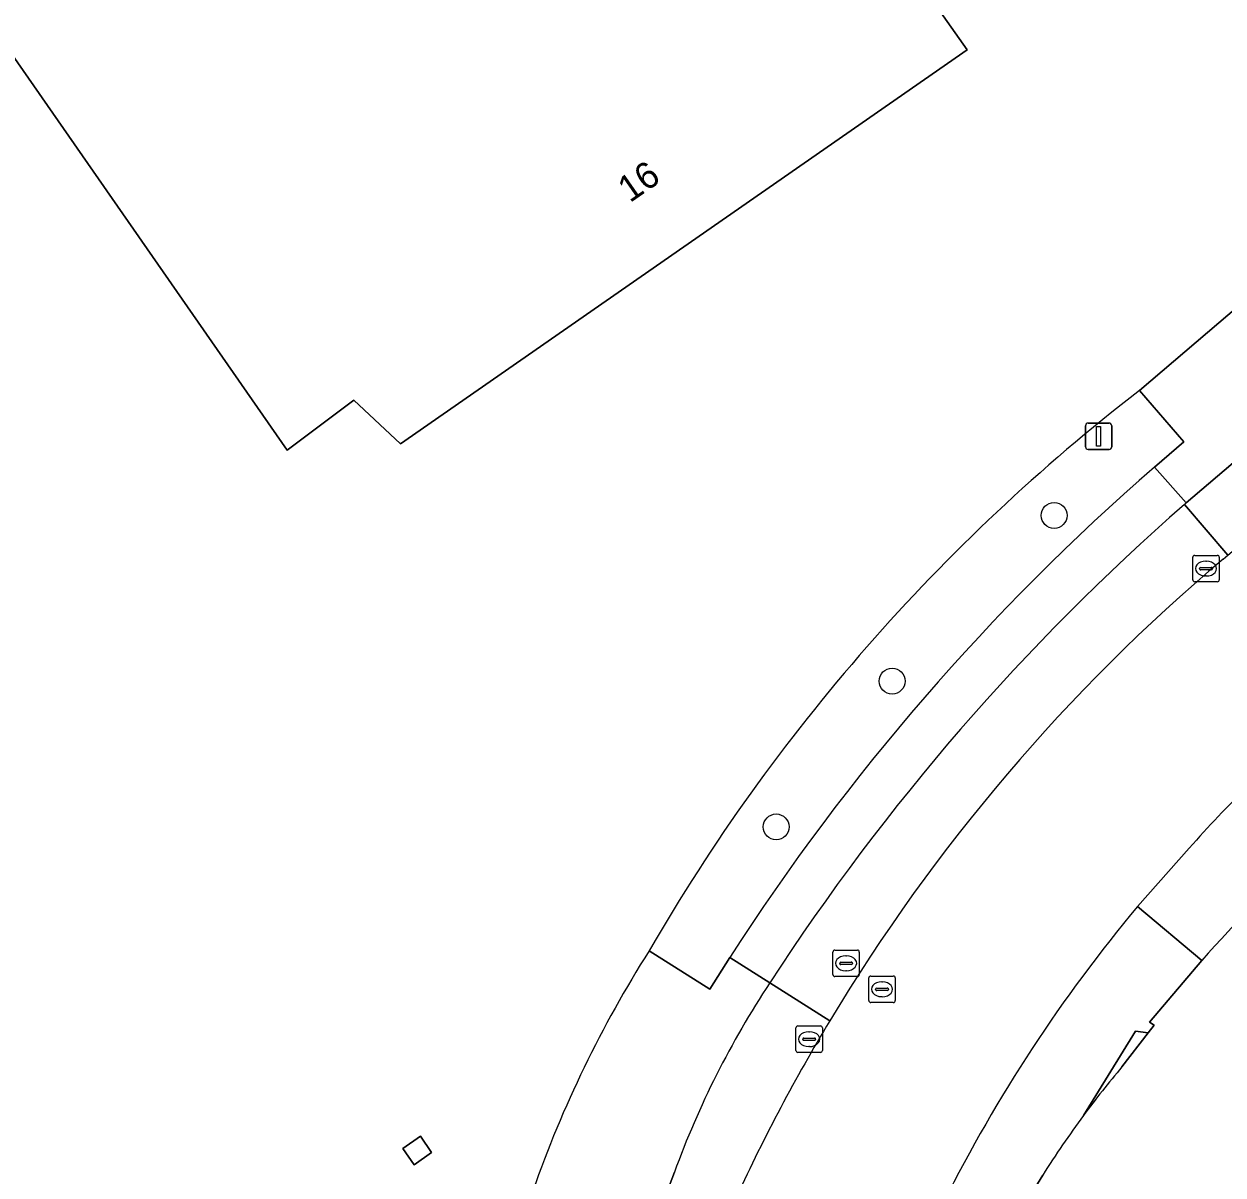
# Model space of a CAD drawing. Extents: x 156702 to 158052, y 387630 to 388992.
# Drawn here: x 157299.91 to 157345.22, y 387880.09 to 387923.59 of the extents above; entities that cross this region are included whole.
import ezdxf

# ---------------------------------------------------------------- set-up
doc = ezdxf.new("R2010")
doc.units = 0
for name, color, linetype in [('IMGEO_Boom', 7, 'Continuous'), ('IMGEO_Erf', 7, 'Continuous'), ('IMGEO_Groenvoorziening', 7, 'Continuous'), ('IMGEO_Hoogspanningsmast', 7, 'Continuous'), ('IMGEO_Kolk', 7, 'Continuous'), ('IMGEO_Pand', 7, 'Continuous'), ('IMGEO_Pand_nummerreeks', 7, 'Continuous'), ('IMGEO_Parkeervlak_open', 7, 'Continuous'), ('IMGEO_Rijbaan_lokaal_gesloten', 7, 'Continuous'), ('IMGEO_Rioolput', 7, 'Continuous'), ('IMGEO_Verkeersbordpaal', 7, 'Continuous'), ('IMGEO_Voetpad_open', 7, 'Continuous')]:
    doc.layers.add(name, color=color, linetype=linetype)

msp = doc.modelspace()

# ---------------------------------------------------------------- linework, layer by layer
at = {"layer": 'IMGEO_Boom'}
for centre in [(157338.842, 387905.015), (157332.721, 387898.753), (157328.338, 387893.243)]:
    msp.add_circle(centre, 0.489, dxfattribs=at)
at = {"layer": 'IMGEO_Erf'}
for points in [[(157328.033, 387933.28), (157335.557, 387922.605), (157314.148, 387907.716), (157312.379, 387909.37), (157309.858, 387907.487), (157262.615, 387975.435)], [(157342.068, 387909.735), (157348.404, 387915.137), (157358.974, 387923.885), (157368.291, 387931.841), (157373.604, 387936.342), (157380.576, 387942.295)], [(157344.419, 387888.2), (157342.447, 387885.86), (157342.616, 387885.748), (157342.398, 387885.463), (157341.405, 387884.172)], [(157338.412, 387880.088), (157335.281, 387874.991), (157335.407, 387874.821), (157335.716, 387874.782), (157335.295, 387873.782), (157334.368, 387871.798), (157327.978, 387855.159), (157326.888, 387852.321), (157327.486, 387852.08), (157327.962, 387851.888), (157322.667, 387838.531)]]:
    msp.add_lwpolyline(points, dxfattribs=at)
msp.add_lwpolyline([(157314.893, 387881.551), (157315.32, 387880.933), (157314.662, 387880.478), (157314.235, 387881.096)], close=True, dxfattribs=at)
for centre, radius, start, end in [((157386.442, 387852.205), 72.655, 127.64349, 149.97125), ((157419.416, 387820.588), 100.975, 131.27854, 137.96459), ((157360.951, 387864.84), 44.3, 147.6201, 160.6791), ((157368.526, 387861.217), 35.531, 139.7548, 143.523), ((157369.133, 387860.693), 36.331, 143.4292, 147.7354)]:
    msp.add_arc(centre, radius, start, end, dxfattribs=at)
at = {"layer": 'IMGEO_Groenvoorziening'}
for points in [[(157342.635, 387906.842), (157343.742, 387907.792), (157342.068, 387909.735)], [(157323.539, 387888.564), (157325.827, 387887.117), (157326.583, 387888.311)]]:
    msp.add_lwpolyline(points, dxfattribs=at)
for centre, radius, start, end in [((157386.442, 387852.205), 72.655, 127.64349, 149.97125), ((157399.702, 387841.191), 86.987, 130.99893, 147.20126)]:
    msp.add_arc(centre, radius, start, end, dxfattribs=at)
at = {"layer": 'IMGEO_Hoogspanningsmast'}
msp.add_lwpolyline([(157314.235, 387881.096), (157314.662, 387880.478), (157315.32, 387880.933), (157314.893, 387881.551)], close=True, dxfattribs=at)
at = {"layer": 'IMGEO_Kolk'}
for p, q in [((157344.081, 387902.58), (157344.081, 387903.432)), ((157344.156, 387903.506), (157345.008, 387903.506)), ((157344.569, 387903.286), (157344.594, 387903.286)), ((157345.082, 387903.432), (157345.082, 387902.58)), ((157344.34, 387903), (157344.34, 387903.012)), ((157344.778, 387902.963), (157344.38, 387902.963)), ((157344.383, 387903.049), (157344.781, 387903.049)), ((157344.824, 387903.012), (157344.824, 387903)), ((157345.008, 387902.506), (157344.156, 387902.506)), ((157344.592, 387902.726), (157344.567, 387902.726)), ((157329.082, 387884.795), (157329.082, 387885.647)), ((157329.157, 387885.721), (157330.009, 387885.721)), ((157330.083, 387885.647), (157330.083, 387884.795)), ((157329.341, 387885.215), (157329.341, 387885.227)), ((157329.779, 387885.178), (157329.381, 387885.178)), ((157329.384, 387885.264), (157329.782, 387885.264)), ((157329.57, 387885.501), (157329.595, 387885.501)), ((157329.825, 387885.227), (157329.825, 387885.215)), ((157330.009, 387884.721), (157329.157, 387884.721)), ((157329.593, 387884.941), (157329.568, 387884.941))]:
    msp.add_line(p, q, dxfattribs=at)
for points in [[(157344.081, 387902.58), (157344.081, 387903.432)], [(157344.156, 387903.506), (157345.008, 387903.506)], [(157345.082, 387903.432), (157345.082, 387902.58)], [(157345.008, 387902.506), (157344.156, 387902.506)], [(157329.082, 387884.795), (157329.082, 387885.647)], [(157329.157, 387885.721), (157330.009, 387885.721)], [(157330.083, 387885.647), (157330.083, 387884.795)], [(157330.009, 387884.721), (157329.157, 387884.721)]]:
    msp.add_lwpolyline(points, dxfattribs=at)
for centre, radius, start, end in [((157344.158, 387903.43), 0.0765, 91.552, 178.448), ((157344.158, 387903.43), 0.0765, 91.552, 178.448), ((157345.006, 387903.43), 0.0765, 1.552, 88.448), ((157345.006, 387903.43), 0.0765, 1.552, 88.448), ((157344.38, 387903.009), 0.0403, 85.8775, 175.7526), ((157344.377, 387902.999), 0.0366, 178.938, 274.7102), ((157344.781, 387903.006), 0.043, 264.8664, 352.4533), ((157344.785, 387903.011), 0.0386, 1.7309, 96.639), ((157344.158, 387902.582), 0.0765, 181.552, 268.448), ((157344.158, 387902.582), 0.0765, 181.552, 268.448), ((157345.006, 387902.582), 0.0765, 271.552, 358.448), ((157345.006, 387902.582), 0.0765, 271.552, 358.448), ((157329.159, 387885.645), 0.0765, 91.552, 178.448), ((157329.159, 387885.645), 0.0765, 91.552, 178.448), ((157330.007, 387885.645), 0.0765, 1.552, 88.448), ((157330.007, 387885.645), 0.0765, 1.552, 88.448), ((157329.381, 387885.224), 0.0403, 85.8775, 175.7526), ((157329.378, 387885.214), 0.0366, 178.938, 274.7102), ((157329.782, 387885.221), 0.043, 264.8664, 352.4533), ((157329.786, 387885.226), 0.0386, 1.7309, 96.639), ((157329.159, 387884.797), 0.0765, 181.552, 268.448), ((157329.159, 387884.797), 0.0765, 181.552, 268.448), ((157330.007, 387884.797), 0.0765, 271.552, 358.448), ((157330.007, 387884.797), 0.0765, 271.552, 358.448)]:
    msp.add_arc(centre, radius, start, end, dxfattribs=at)
for centre, major_axis, ratio, start_param, end_param in [((157344.568, 387903.006), (-0.387, 0.002), 0.722429, 4.712389, 7.853982), ((157344.593, 387903.006), (-0.39, 0.002), 0.717154, 1.570796, 4.712389), ((157329.569, 387885.221), (-0.387, 0.002), 0.722429, 4.712389, 7.853982), ((157329.594, 387885.221), (-0.39, 0.002), 0.717154, 1.570796, 4.712389)]:
    msp.add_ellipse(centre, major_axis=major_axis, ratio=ratio, start_param=start_param, end_param=end_param, dxfattribs=at)
at = {"layer": 'IMGEO_Pand'}
msp.add_lwpolyline([(157309.365, 387976.369), (157306.145, 387981), (157292.934, 388000), (157260.917, 387977.877), (157262.615, 387975.435), (157309.858, 387907.487), (157312.379, 387909.37), (157314.148, 387907.716), (157335.557, 387922.605), (157328.033, 387933.28), (157335.643, 387938.575), (157332.788, 387942.681)], close=True, dxfattribs=at)
at = {"layer": 'IMGEO_Parkeervlak_open'}
for points in [[(157345.224, 387903.358), (157345.4, 387903.508), (157343.764, 387905.431)], [(157328.1, 387887.353), (157330.365, 387885.917)]]:
    msp.add_lwpolyline(points, dxfattribs=at)
for centre, radius, start, end in [((157400.966, 387840.042), 86.878, 131.17936, 147.0049), ((157390.37, 387849.846), 70.012, 130.15262, 148.98817)]:
    msp.add_arc(centre, radius, start, end, dxfattribs=at)
at = {"layer": 'IMGEO_Rijbaan_lokaal_gesloten'}
msp.add_lwpolyline([(157341.997, 387890.238), (157343.946, 387892.443)], dxfattribs=at)
for centre, radius, start, end in [((157390.37, 387849.846), 70.012, 130.15262, 148.98817), ((157380.916, 387859.565), 49.475, 130.8471, 138.3521), ((157386.279, 387853.21), 57.724, 140.09811, 153.38998), ((157390.241, 387849.898), 69.875, 148.97092, 155.1499)]:
    msp.add_arc(centre, radius, start, end, dxfattribs=at)
at = {"layer": 'IMGEO_Rioolput'}
for p, q in [((157330.479, 387887.663), (157330.479, 387888.515)), ((157330.554, 387888.589), (157331.406, 387888.589)), ((157330.967, 387888.369), (157330.992, 387888.369)), ((157331.48, 387888.515), (157331.48, 387887.663)), ((157330.738, 387888.083), (157330.738, 387888.095)), ((157331.176, 387888.046), (157330.778, 387888.046)), ((157330.781, 387888.132), (157331.179, 387888.132)), ((157331.222, 387888.095), (157331.222, 387888.083)), ((157331.406, 387887.589), (157330.554, 387887.589)), ((157330.99, 387887.809), (157330.965, 387887.809)), ((157331.838, 387886.682), (157331.838, 387887.534)), ((157331.913, 387887.608), (157332.765, 387887.608)), ((157332.326, 387887.388), (157332.351, 387887.388)), ((157332.839, 387887.534), (157332.839, 387886.682)), ((157332.097, 387887.102), (157332.097, 387887.114)), ((157332.535, 387887.065), (157332.137, 387887.065)), ((157332.14, 387887.151), (157332.538, 387887.151)), ((157332.581, 387887.114), (157332.581, 387887.102)), ((157332.765, 387886.608), (157331.913, 387886.608)), ((157332.349, 387886.828), (157332.324, 387886.828))]:
    msp.add_line(p, q, dxfattribs=at)
for points in [[(157330.479, 387887.663), (157330.479, 387888.515)], [(157330.554, 387888.589), (157331.406, 387888.589)], [(157331.48, 387888.515), (157331.48, 387887.663)], [(157331.406, 387887.589), (157330.554, 387887.589)], [(157331.838, 387886.682), (157331.838, 387887.534)], [(157331.913, 387887.608), (157332.765, 387887.608)], [(157332.839, 387887.534), (157332.839, 387886.682)], [(157332.765, 387886.608), (157331.913, 387886.608)]]:
    msp.add_lwpolyline(points, dxfattribs=at)
for centre, radius, start, end in [((157330.556, 387888.513), 0.0765, 91.552, 178.448), ((157330.556, 387888.513), 0.0765, 91.552, 178.448), ((157331.404, 387888.513), 0.0765, 1.552, 88.448), ((157331.404, 387888.513), 0.0765, 1.552, 88.448), ((157330.778, 387888.092), 0.0403, 85.8775, 175.7526), ((157330.775, 387888.082), 0.0366, 178.938, 274.7102), ((157331.179, 387888.089), 0.043, 264.8664, 352.4533), ((157331.183, 387888.094), 0.0386, 1.7309, 96.639), ((157330.556, 387887.665), 0.0765, 181.552, 268.448), ((157330.556, 387887.665), 0.0765, 181.552, 268.448), ((157331.404, 387887.665), 0.0765, 271.552, 358.448), ((157331.404, 387887.665), 0.0765, 271.552, 358.448), ((157331.915, 387887.532), 0.0765, 91.552, 178.448), ((157331.915, 387887.532), 0.0765, 91.552, 178.448), ((157332.763, 387887.532), 0.0765, 1.552, 88.448), ((157332.763, 387887.532), 0.0765, 1.552, 88.448), ((157332.137, 387887.111), 0.0403, 85.8775, 175.7526), ((157332.134, 387887.101), 0.0366, 178.938, 274.7102), ((157332.538, 387887.108), 0.043, 264.8664, 352.4533), ((157332.542, 387887.113), 0.0386, 1.7309, 96.639), ((157331.915, 387886.684), 0.0765, 181.552, 268.448), ((157331.915, 387886.684), 0.0765, 181.552, 268.448), ((157332.763, 387886.684), 0.0765, 271.552, 358.448), ((157332.763, 387886.684), 0.0765, 271.552, 358.448)]:
    msp.add_arc(centre, radius, start, end, dxfattribs=at)
for centre, major_axis, ratio, start_param, end_param in [((157330.966, 387888.089), (-0.387, 0.002), 0.722429, 4.712389, 7.853982), ((157330.991, 387888.089), (-0.39, 0.002), 0.717154, 1.570796, 4.712389), ((157332.325, 387887.108), (-0.387, 0.002), 0.722429, 4.712389, 7.853982), ((157332.35, 387887.108), (-0.39, 0.002), 0.717154, 1.570796, 4.712389)]:
    msp.add_ellipse(centre, major_axis=major_axis, ratio=ratio, start_param=start_param, end_param=end_param, dxfattribs=at)
at = {"layer": 'IMGEO_Verkeersbordpaal'}
for p, q in [((157340.027, 387907.606), (157340.027, 387908.406)), ((157340.027, 387908.406), (157340.027, 387907.606)), ((157340.127, 387908.506), (157340.917, 387908.506)), ((157340.917, 387908.506), (157340.127, 387908.506)), ((157341.017, 387908.406), (157341.017, 387907.606)), ((157341.017, 387907.606), (157341.017, 387908.406)), ((157340.917, 387907.506), (157340.127, 387907.506)), ((157340.127, 387907.506), (157340.917, 387907.506))]:
    msp.add_line(p, q, dxfattribs=at)
msp.add_lwpolyline([(157340.447, 387908.381), (157340.597, 387908.381), (157340.597, 387907.631), (157340.447, 387907.631), (157340.447, 387908.381)], dxfattribs=at)
for centre, start, end in [((157340.127, 387908.406), 90, 180), ((157340.127, 387908.406), 90, 180), ((157340.917, 387908.406), 0, 90), ((157340.917, 387908.406), 360, 90), ((157340.127, 387907.606), 180, 270), ((157340.127, 387907.606), 180, 270), ((157340.917, 387907.606), 270, 0), ((157340.917, 387907.606), 270, 0)]:
    msp.add_arc(centre, 0.1, start, end, dxfattribs=at)
at = {"layer": 'IMGEO_Voetpad_open'}
for points in [[(157342.068, 387909.735), (157343.742, 387907.792), (157342.635, 387906.842), (157343.827, 387905.486), (157352.374, 387912.757), (157351.2, 387914.115), (157350.068, 387913.179), (157348.404, 387915.137)], [(157353.99, 387910.839), (157352.374, 387912.757), (157343.827, 387905.486), (157343.764, 387905.431), (157345.4, 387903.508)]]:
    msp.add_lwpolyline(points, close=True, dxfattribs=at)
for points in [[(157343.764, 387905.431), (157343.827, 387905.486), (157342.635, 387906.842)], [(157343.946, 387892.443), (157341.997, 387890.238), (157344.419, 387888.2)], [(157339.955, 387882.34), (157341.914, 387885.53), (157342.398, 387885.463), (157342.616, 387885.748), (157342.447, 387885.86), (157344.419, 387888.2), (157341.997, 387890.238)], [(157328.1, 387887.353), (157326.583, 387888.311), (157325.827, 387887.117), (157323.539, 387888.564)], [(157326.583, 387888.311), (157328.1, 387887.353)], [(157330.365, 387885.917), (157328.1, 387887.353)], [(157341.405, 387884.172), (157342.398, 387885.463), (157341.914, 387885.53), (157339.955, 387882.34)], [(157319.146, 387879.497), (157321.887, 387878.493), (157321.311, 387877.002), (157323.038, 387876.37), (157324.491, 387880.19)], [(157324.491, 387880.19), (157323.038, 387876.37), (157325.386, 387875.472), (157326.836, 387879.263)], [(157334.67, 387879.065), (157332.657, 387874.866), (157335.295, 387873.782), (157335.716, 387874.782), (157335.407, 387874.821), (157335.281, 387874.991), (157338.412, 387880.088)]]:
    msp.add_lwpolyline(points, dxfattribs=at)
for centre, radius, start, end in [((157399.702, 387841.191), 86.987, 130.99893, 147.20126), ((157400.966, 387840.042), 86.878, 131.17936, 147.0049), ((157380.916, 387859.565), 49.475, 130.8471, 138.3521), ((157419.416, 387820.588), 100.975, 131.27854, 137.96459), ((157386.279, 387853.21), 57.724, 140.09811, 153.38998), ((157360.951, 387864.84), 44.3, 147.6201, 160.6791), ((157356.691, 387868.457), 34.271, 146.5391, 159.9794), ((157356.691, 387868.457), 34.271, 146.5391, 159.9794), ((157390.241, 387849.898), 69.875, 148.97092, 155.1499), ((157368.526, 387861.217), 35.531, 139.7548, 143.523), ((157369.133, 387860.693), 36.331, 143.4292, 147.7354)]:
    msp.add_arc(centre, radius, start, end, dxfattribs=at)

# ---------------------------------------------------------------- texts
at = {"layer": 'IMGEO_Pand_nummerreeks'}
msp.add_text('16', height=1, rotation=34.8186, dxfattribs=at).set_placement((157322.81, 387916.81))

doc.saveas('drawing.dxf')
